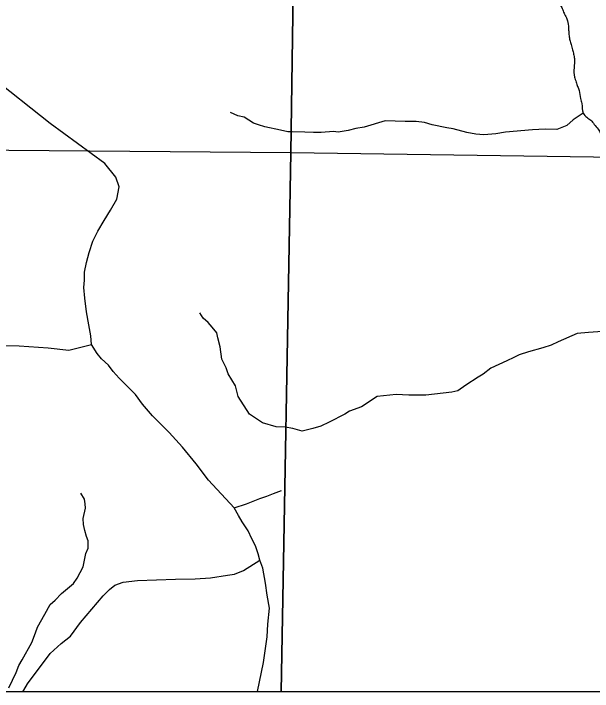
# Model space of a CAD drawing. Extents: x 0 to 191, y 0 to 55.
# Drawn here: x 148.828 to 149.1496, y 18.6176 to 18.9944 of the extents above; entities that cross this region are included whole.
import ezdxf

# ---------------------------------------------------------------- set-up
doc = ezdxf.new("R2010")
doc.units = 0
for name, color, linetype in [('GM_X_Corporation', 7, 'Continuous'), ('GM_X_County_Road', 7, 'Continuous'), ('GM_X_Minor_River', 7, 'Continuous'), ('GM_X_Township_Road', 7, 'Continuous')]:
    doc.layers.add(name, color=color, linetype=linetype)

msp = doc.modelspace()

# ---------------------------------------------------------------- linework, layer by layer
at = {"layer": 'GM_X_Corporation'}
msp.add_lwpolyline([(147.48908669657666, 21.694677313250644), (147.48205278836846, 21.220817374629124), (147.48076370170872, 21.173884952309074), (147.48134896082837, 21.171070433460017), (147.4811555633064, 21.166428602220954), (147.48018851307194, 21.141865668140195), (147.48057531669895, 21.10511795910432), (147.48016642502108, 21.088490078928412), (147.47749815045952, 21.041378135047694), (147.47544205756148, 20.872266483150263), (147.47203319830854, 20.228762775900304), (147.4624516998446, 19.503359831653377), (147.46245170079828, 19.445239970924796), (147.45775152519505, 19.2476355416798), (147.44948371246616, 18.93530952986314), (147.44822231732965, 18.850091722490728), (147.44627122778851, 18.74988646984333), (147.4431992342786, 18.617605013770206), (150.0754850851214, 18.617605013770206), (150.0754850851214, 22.019498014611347)], dxfattribs=at)
for points in [[(148.46264398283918, 18.617605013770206), (150.0754850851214, 18.617605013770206), (150.0754850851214, 20.002724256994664), (149.87411319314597, 20.00453209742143), (149.74512920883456, 20.007067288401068), (149.50130668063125, 20.011858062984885), (149.5016266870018, 19.930825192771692), (149.34339170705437, 19.933012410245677), (149.01689280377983, 19.937048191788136), (148.9116047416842, 19.93663497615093), (148.60781691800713, 19.93950259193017), (148.60598697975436, 19.788115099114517), (148.60368987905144, 19.51507005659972), (148.60073837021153, 19.16894530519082), (148.5998789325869, 18.920185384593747), (148.47735718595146, 18.92074772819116), (148.4673748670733, 18.920468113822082)], [(148.47431292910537, 19.43233929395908), (148.98937330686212, 19.428309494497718), (148.98207208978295, 18.917001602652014), (148.4672021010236, 18.92122131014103)], [(148.98937330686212, 19.428309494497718), (149.4946713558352, 19.426223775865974), (149.48857189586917, 18.998660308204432), (149.48664041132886, 18.909765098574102), (148.98207208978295, 18.917001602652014)], [(148.4627125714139, 18.617605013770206), (148.9765822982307, 18.617605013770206), (148.98207208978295, 18.917001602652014), (148.4672021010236, 18.92122131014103)], [(148.9765822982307, 18.617605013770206), (149.48263556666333, 18.617605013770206), (149.48664041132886, 18.909765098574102), (148.98207208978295, 18.917001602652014)]]:
    msp.add_lwpolyline(points, close=True, dxfattribs=at)
at = {"layer": 'GM_X_County_Road'}
for points in [[(148.87118499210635, 18.81046349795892), (148.87088892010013, 18.81520021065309), (148.86970490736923, 18.82141702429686), (148.86852055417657, 18.82852176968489), (148.86763263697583, 18.836218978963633), (148.86704047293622, 18.84213970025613), (148.86733654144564, 18.846284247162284), (148.86733654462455, 18.850724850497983), (148.8685205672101, 18.856053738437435), (148.87000098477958, 18.861678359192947), (148.87207325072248, 18.867895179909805), (148.87473736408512, 18.87352012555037), (148.87829005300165, 18.879440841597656), (148.88184242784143, 18.885065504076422), (148.88539511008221, 18.891282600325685), (148.88657912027, 18.898091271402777), (148.88480293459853, 18.903420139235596), (148.87858614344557, 18.911117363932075), (148.84839003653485, 18.933320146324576), (148.8149373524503, 18.95966777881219)], [(148.96347053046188, 18.617605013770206), (148.96680607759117, 18.633727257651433), (148.9679904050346, 18.64142448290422), (148.96887834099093, 18.647937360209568), (148.96917440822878, 18.655042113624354), (148.9700626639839, 18.66392333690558), (148.96887832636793, 18.671028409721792), (148.96799040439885, 18.67783737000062), (148.96650998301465, 18.68612645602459), (148.96473378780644, 18.690567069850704), (148.96384555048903, 18.69411943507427), (148.96236543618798, 18.69856005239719), (148.96029318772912, 18.702408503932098), (148.95822092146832, 18.706849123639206), (148.95496462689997, 18.711881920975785), (148.95289204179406, 18.715434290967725), (148.95052398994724, 18.719579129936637), (148.93631388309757, 18.734972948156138), (148.9295049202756, 18.74415028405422), (148.92180800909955, 18.75332759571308), (148.91440686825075, 18.761616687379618), (148.9052295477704, 18.770794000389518), (148.89960490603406, 18.77730688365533), (148.89575645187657, 18.78263576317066), (148.890723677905, 18.787668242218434), (148.88657911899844, 18.791812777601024), (148.88332253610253, 18.795365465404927), (148.88065841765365, 18.79891783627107), (148.87680964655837, 18.802470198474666), (148.87444160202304, 18.805430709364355), (148.87118499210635, 18.81046349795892)]]:
    msp.add_lwpolyline(points, dxfattribs=at)
at = {"layer": 'GM_X_Minor_River'}
for points in [[(149.14448739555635, 18.93903931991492), (149.1389409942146, 18.93540011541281), (149.13539364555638, 18.932119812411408), (149.12974875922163, 18.929950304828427), (149.12331315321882, 18.930051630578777), (149.116315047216, 18.929762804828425), (149.1011966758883, 18.928411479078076), (149.09591069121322, 18.927577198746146), (149.08929705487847, 18.926915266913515), (149.08474875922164, 18.927420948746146), (149.07981504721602, 18.9283025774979), (149.07221656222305, 18.93028553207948), (149.06861334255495, 18.930805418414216), (149.06045141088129, 18.93259140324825), (149.05626959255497, 18.933862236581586), (149.0517203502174, 18.93436886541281), (149.0454731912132, 18.934472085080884), (149.03449497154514, 18.93469746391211), (149.02281220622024, 18.931304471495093), (149.0180934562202, 18.93047871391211), (149.0139447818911, 18.929470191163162), (149.00828285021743, 18.928441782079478), (149.00562944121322, 18.928784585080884), (148.9988235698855, 18.92830920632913), (148.9946616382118, 18.928251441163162), (148.98973644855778, 18.928562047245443), (148.98273360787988, 18.92865390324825), (148.98027432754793, 18.928618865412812), (148.9762875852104, 18.92951375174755), (148.96755368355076, 18.931481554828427), (148.9641313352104, 18.932573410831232), (148.96128000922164, 18.933483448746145), (148.95612186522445, 18.93683193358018), (148.95251580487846, 18.93754121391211), (148.94851485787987, 18.939384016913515)], [(149.15523550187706, 18.81764253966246), (149.14729516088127, 18.81715106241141), (149.14105936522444, 18.816493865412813), (149.13052906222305, 18.811976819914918), (149.12658398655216, 18.8100213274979), (149.12206220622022, 18.808628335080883), (149.11395803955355, 18.80642568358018), (149.10887470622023, 18.804643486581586), (149.10586618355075, 18.803272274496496), (149.10192110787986, 18.801317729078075), (149.09308872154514, 18.797203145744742), (149.08878379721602, 18.793913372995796), (149.08615785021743, 18.79235750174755), (149.079221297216, 18.787889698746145), (149.0747250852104, 18.784787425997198), (149.07151959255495, 18.78398250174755), (149.0569741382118, 18.782258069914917), (149.0475120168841, 18.78231678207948), (149.0405053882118, 18.78259803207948), (149.02992584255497, 18.78150049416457), (149.02130273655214, 18.775869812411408), (149.01452811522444, 18.773305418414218), (149.01209061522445, 18.771751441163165), (149.0032620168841, 18.767257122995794), (148.99875254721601, 18.765104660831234), (148.99423076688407, 18.763711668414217), (148.98838606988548, 18.762299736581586), (148.9830659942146, 18.763744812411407), (148.97889269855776, 18.764446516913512), (148.97377906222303, 18.7647561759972), (148.96617678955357, 18.766928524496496), (148.95910576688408, 18.771770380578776), (148.95271656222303, 18.78156015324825), (148.95130747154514, 18.78742947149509), (148.94723360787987, 18.79421261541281), (148.94605084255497, 18.79742568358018), (148.94370803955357, 18.802332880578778), (148.9426625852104, 18.809158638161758), (148.94145519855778, 18.81408003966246), (148.940846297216, 18.81692189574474), (148.93833872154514, 18.820116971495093), (148.93603000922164, 18.822744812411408), (148.93334440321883, 18.825176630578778), (148.93141069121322, 18.827999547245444)], [(148.82527432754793, 18.61961318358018), (148.82950065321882, 18.628223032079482), (148.83095898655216, 18.632043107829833), (148.83280652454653, 18.63510844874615), (148.83815122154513, 18.644872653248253), (148.84015406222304, 18.650220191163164), (148.84124497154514, 18.653275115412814), (148.84530178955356, 18.660551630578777), (148.84825065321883, 18.665913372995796), (148.85105273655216, 18.668421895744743), (148.8545944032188, 18.672080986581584), (148.86132451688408, 18.67768610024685), (148.86336428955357, 18.680563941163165), (148.86667773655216, 18.686880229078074), (148.86808303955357, 18.694309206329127), (148.86936523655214, 18.6971775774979), (148.86949307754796, 18.701359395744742), (148.8685110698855, 18.70381488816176), (148.86751769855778, 18.707030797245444), (148.86690122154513, 18.710441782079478), (148.8666644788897, 18.713669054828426), (148.86790500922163, 18.71938496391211), (148.86767963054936, 18.721852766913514), (148.86745141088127, 18.724509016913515), (148.8653207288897, 18.727899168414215)]]:
    msp.add_lwpolyline(points, dxfattribs=at)
msp.add_spline([(148.9749504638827, 19.141444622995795), (148.97743247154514, 19.139183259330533), (148.98029421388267, 19.137114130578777), (148.98258777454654, 19.13466053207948), (148.9846947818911, 19.131827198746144), (148.98698455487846, 19.129943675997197), (148.98852053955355, 19.127485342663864), (148.99081220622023, 19.125411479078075), (148.99273360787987, 19.122007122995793), (148.99426769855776, 19.119738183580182), (148.99811523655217, 19.11217000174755), (149.00195519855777, 19.105741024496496), (149.00406125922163, 19.10309613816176), (149.00578569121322, 19.10063875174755), (149.00771561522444, 19.096095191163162), (149.01039080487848, 19.093455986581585), (149.01192584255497, 19.09099765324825), (149.01421940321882, 19.088544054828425), (149.01708588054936, 19.08571545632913), (149.0195688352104, 19.08345314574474), (149.02224118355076, 19.081192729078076), (149.02452716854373, 19.07987833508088), (149.02985860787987, 19.0772561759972), (149.03309061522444, 19.076328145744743), (149.0359419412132, 19.07558761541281), (149.03898455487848, 19.074657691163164), (149.04164932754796, 19.073536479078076), (149.04393152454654, 19.072792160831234), (149.0465972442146, 19.07148060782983), (149.0492620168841, 19.070358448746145), (149.05268341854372, 19.069432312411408), (149.05496940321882, 19.068117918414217), (149.05820330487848, 19.066999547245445), (149.06067773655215, 19.06587738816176), (149.06296372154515, 19.064562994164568), (149.0656313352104, 19.063062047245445), (149.0679144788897, 19.06212833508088), (149.07438891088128, 19.058753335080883), (149.07744004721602, 19.056684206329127), (149.08067584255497, 19.055187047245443), (149.08296277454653, 19.05387360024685), (149.0858226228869, 19.05199386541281), (149.08887660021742, 19.04935560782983), (149.0913529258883, 19.04804310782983), (149.09421182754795, 19.046163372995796), (149.09687849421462, 19.0446624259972), (149.0995432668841, 19.043540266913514), (149.10220898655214, 19.04222871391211), (149.10450065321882, 19.040155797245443), (149.10755557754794, 19.037518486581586), (149.1098519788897, 19.03468515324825), (149.11233398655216, 19.032422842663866), (149.11386807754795, 19.030155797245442), (149.11712281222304, 19.026000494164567), (149.11979705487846, 19.023549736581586), (149.12152243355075, 19.021092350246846), (149.12267963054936, 19.018442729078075), (149.12364364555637, 19.01617000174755), (149.12460955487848, 19.0137088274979), (149.1251947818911, 19.011434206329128), (149.12596940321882, 19.009161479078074), (149.12655463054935, 19.00688685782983), (149.12790027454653, 19.004428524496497), (149.12962849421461, 19.001591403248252), (149.13173360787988, 18.99894746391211), (149.13307925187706, 18.99648818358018), (149.13404610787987, 18.99402700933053), (149.13539175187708, 18.99137738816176), (149.13617868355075, 18.9873963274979), (149.13638796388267, 18.984549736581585), (149.13659535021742, 18.982082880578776), (149.13699213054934, 18.979617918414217), (149.13776864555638, 18.977154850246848), (149.13854800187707, 18.974312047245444), (149.1391341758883, 18.97184803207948), (149.13953095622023, 18.96938306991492), (149.1396019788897, 18.959131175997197), (149.1405707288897, 18.956290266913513), (149.14134724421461, 18.953827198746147), (149.14212281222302, 18.951554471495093), (149.1429125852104, 18.947192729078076), (149.1436909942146, 18.944349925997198), (149.14448739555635, 18.93903931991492), (149.14640122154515, 18.936774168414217), (149.1486891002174, 18.935080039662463), (149.1506029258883, 18.932814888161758), (149.15270803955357, 18.930170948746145), (149.15405273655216, 18.927901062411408), (149.1557847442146, 18.924495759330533), (149.15845709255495, 18.922235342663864), (149.16093720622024, 18.920352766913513), (149.16360481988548, 18.918661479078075), (149.16608209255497, 18.91715863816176), (149.1691303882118, 18.91547113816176), (149.17198834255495, 18.913780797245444), (149.1748491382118, 18.911711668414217), (149.17732925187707, 18.909829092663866)], degree=3, dxfattribs=at)
at = {"layer": 'GM_X_Township_Road'}
for points in [[(148.81175840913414, 18.809830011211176), (148.83114206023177, 18.80973369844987), (148.84713300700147, 18.808599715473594), (148.8587557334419, 18.80736318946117), (148.87118499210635, 18.81046349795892)], [(148.95052398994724, 18.719579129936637), (148.95733265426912, 18.72194717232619), (148.96473379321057, 18.72490770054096), (148.96858225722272, 18.72609203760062), (148.972431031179, 18.727572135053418), (148.97687133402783, 18.72934832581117)], [(148.83313702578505, 18.617605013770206), (148.83373937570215, 18.61823680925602), (148.83574018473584, 18.621896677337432), (148.84824837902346, 18.63873270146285), (148.85438751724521, 18.644203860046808), (148.85960701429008, 18.64832354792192), (148.86512168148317, 18.655866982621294), (148.87767954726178, 18.670804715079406), (148.8812027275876, 18.674312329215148), (148.88418531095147, 18.676664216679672), (148.88889839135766, 18.678298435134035), (148.8968550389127, 18.67925223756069), (148.91792880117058, 18.679954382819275), (148.92894569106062, 18.680224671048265), (148.9372906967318, 18.680805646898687), (148.94676035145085, 18.68217578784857), (148.95073401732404, 18.682843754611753), (148.95562421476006, 18.684863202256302), (148.96473378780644, 18.690567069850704)]]:
    msp.add_lwpolyline(points, dxfattribs=at)

doc.saveas('drawing.dxf')
